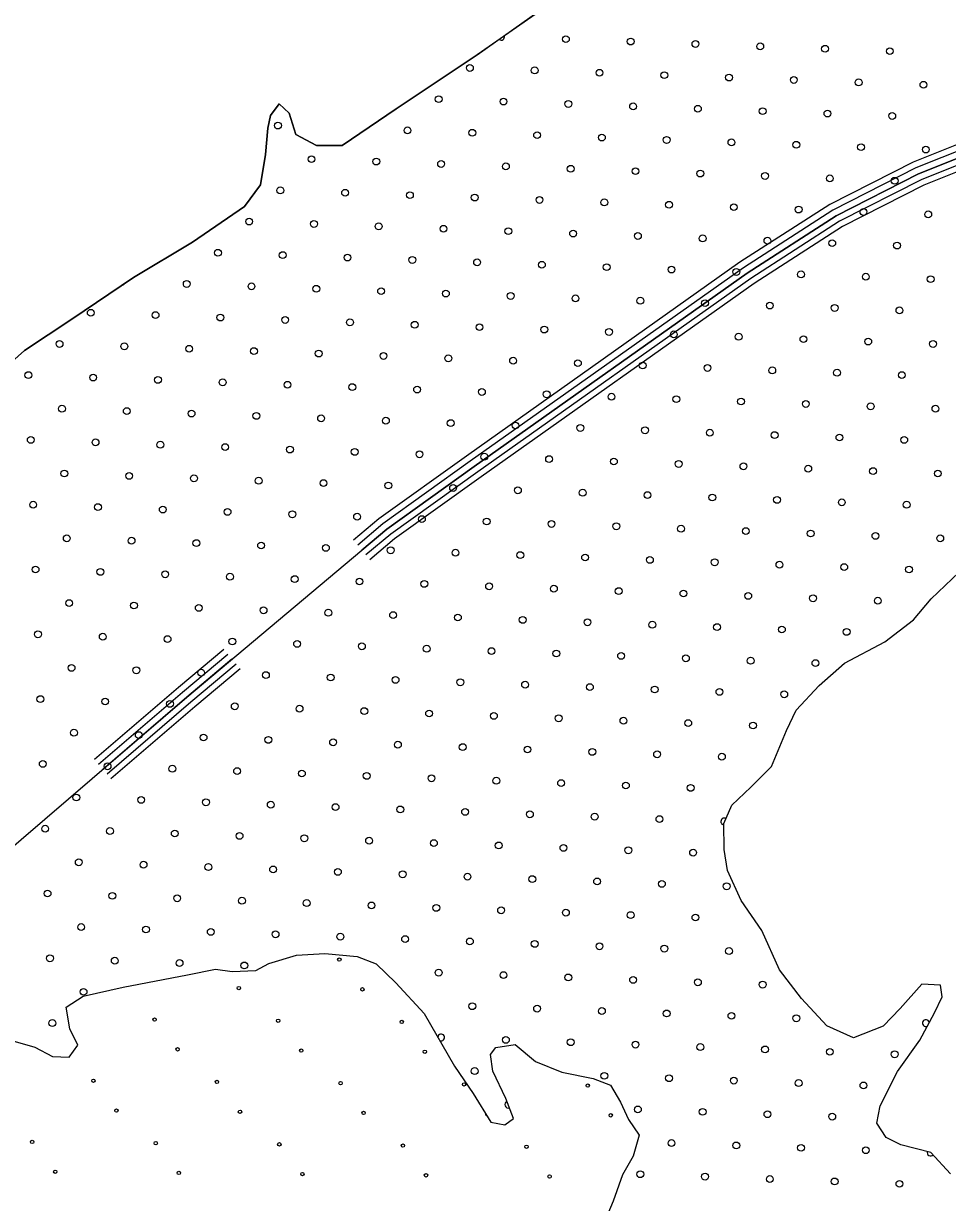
# Model space of a CAD drawing. Extents: x 1788175 to 1969470, y 584502 to 738744.
# Drawn here: x 1832073 to 1834948, y 725756 to 729424 of the extents above; entities that cross this region are included whole.
import ezdxf

# ---------------------------------------------------------------- set-up
doc = ezdxf.new("R2010")
doc.units = 0
for name, color, linetype in [('DESIGN - EROSION CONTROL - Devices', 7, 'Continuous'), ('DESIGN - SCRATCH - User 1', 7, 'Continuous'), ('DESIGN - TRAFFIC CONTROL PERMANENT - Pavement Marking Text', 7, 'Continuous'), ('DESIGN - TRANSPORTATION - Edge of Traveled Way', 7, 'Continuous'), ('SURVEY - DRAINAGE - Bridges', 7, 'Continuous'), ('SURVEY - DRAINAGE - Natural Features', 7, 'Continuous')]:
    doc.layers.add(name, color=color, linetype=linetype)

msp = doc.modelspace()

# ---------------------------------------------------------------- linework, layer by layer
at = {"layer": 'DESIGN - EROSION CONTROL - Devices'}
for centre in [(1833055.8, 726511.5), (1832743.1, 726422.7), (1833127.6, 726418.9), (1832480.9, 726324.8), (1832865.4, 726321.1), (1833250, 726317.4), (1832552.6, 726232.3), (1832937.2, 726228.5), (1833321.8, 726224.8), (1832290.5, 726134.4), (1832675, 726130.7), (1833059.6, 726127), (1833444.1, 726123.2), (1833828.7, 726119.5), (1832362.2, 726041.8), (1832746.8, 726038.1), (1833131.3, 726034.4), (1833900.4, 726026.9), (1832100, 725944), (1832484.6, 725940.3), (1832869.2, 725936.6), (1833253.7, 725932.8), (1833638.3, 725929.1), (1832171.8, 725851.4), (1832556.4, 725847.7), (1832940.9, 725844), (1833325.5, 725840.2), (1833710, 725836.5)]:
    msp.add_circle(centre, 5.28, dxfattribs=at)
msp.add_arc((1833515.9, 726030.6), 5.28, 160.4395, 262.7072, dxfattribs=at)
at = {"layer": 'DESIGN - SCRATCH - User 1'}
for points in [[(1834903.4, 730313.7), (1833485, 729327.2), (1833232.2, 729158.7), (1833064.4, 729045), (1832984.3, 729044.2), (1832920.8, 729079.2), (1832899.8, 729145.6), (1832868.2, 729174.1), (1832841.7, 729138.5), (1832833, 729098.5), (1832825.8, 729016.5), (1832810.3, 728922.6), (1832761.2, 728855.2), (1832599.3, 728743.5), (1832415.5, 728634), (1832223.4, 728504.7), (1832075.7, 728406.7), (1831996.6, 728335.8)], [(1834957.6, 725844.7), (1834896.6, 725911.7), (1834802.9, 725935.1), (1834757.2, 725957.8), (1834727.9, 726002.3), (1834738.8, 726056.2), (1834792.5, 726163.6), (1834862, 726260.7), (1834907.4, 726346.1), (1834932.2, 726395.8), (1834926.8, 726432), (1834868.8, 726434.8), (1834801.5, 726359.7), (1834748.6, 726304.4), (1834656, 726267.7), (1834572.5, 726305), (1834493.8, 726390.3), (1834425.2, 726479.4), (1834371, 726602.4), (1834306.5, 726695.5), (1834263.9, 726788.2), (1834252.9, 726854.5), (1834252.2, 726934.6), (1834277.1, 726992.3), (1834336, 727047.5), (1834401, 727112.7), (1834446.8, 727224.1), (1834477.8, 727287.8), (1834549.1, 727364.8), (1834628.2, 727433.8), (1834753.3, 727500), (1834842.5, 727568.8), (1834897.5, 727634.1), (1834984.9, 727716.9)], [(1832018.2, 726264.6), (1832107.9, 726239.2), (1832163.5, 726210.3), (1832215.4, 726207.6), (1832242, 726245.2), (1832216.8, 726295.7), (1832205.9, 726363.9), (1832258.4, 726397.2), (1832383, 726425.4), (1832583.7, 726464.5), (1832670, 726481.3), (1832721.9, 726474.5), (1832796, 726477.4), (1832836.4, 726498.8), (1832922.9, 726525.6), (1833011, 726530.3), (1833110.9, 726520.8), (1833170.6, 726497.9), (1833231.7, 726438.9), (1833320.3, 726343.5), (1833413.8, 726179.9), (1833472.5, 726094.9), (1833527.2, 726006), (1833571.1, 725997.3), (1833597.4, 726017), (1833574.3, 726079.4), (1833533.6, 726164.1), (1833526.4, 726216.3), (1833542.8, 726238.1), (1833603, 726247.2), (1833666.2, 726194.2), (1833747.7, 726160.9), (1833845.5, 726141.5), (1833899.2, 726120.7), (1833930.4, 726068.1), (1833955.6, 726013.7), (1833988.8, 725965.1), (1833969.8, 725899.3), (1833936.9, 725841.7)], [(1832018.2, 726264.6), (1832107.9, 726239.2), (1832163.5, 726210.3), (1832215.4, 726207.6), (1832242, 726245.2), (1832216.8, 726295.7), (1832205.9, 726363.9), (1832258.4, 726397.2), (1832383, 726425.4), (1832583.7, 726464.5), (1832670, 726481.3), (1832721.9, 726474.5), (1832796, 726477.4), (1832836.4, 726498.8), (1832922.9, 726525.6), (1833011, 726530.3), (1833110.9, 726520.8), (1833170.6, 726497.9), (1833231.7, 726438.9), (1833320.3, 726343.5), (1833413.8, 726179.9), (1833472.5, 726094.9), (1833527.2, 726006), (1833571.1, 725997.3), (1833597.4, 726017), (1833574.3, 726079.4), (1833533.6, 726164.1), (1833526.4, 726216.3), (1833542.8, 726238.1), (1833603, 726247.2), (1833666.2, 726194.2), (1833747.7, 726160.9), (1833845.5, 726141.5), (1833899.2, 726120.7), (1833930.4, 726068.1), (1833955.6, 726013.7), (1833988.8, 725965.1), (1833969.8, 725899.3), (1833936.9, 725841.7)], [(1833936.9, 725841.7), (1833907.6, 725760), (1833876.4, 725686.4), (1833821.6, 725639.1), (1833763.1, 725607.9), (1833734.5, 725570.3), (1833731.6, 725514.3), (1833788.8, 725459.4), (1833832.2, 725416.7), (1833867.3, 725362.1), (1833904.7, 725321.5), (1833962.6, 725308.6), (1834004.9, 725328), (1834015.9, 725389.9), (1834017, 725464), (1834069.7, 725503.3), (1834108, 725524.7), (1834154.4, 725544.1), (1834218.1, 725525.1), (1834355.7, 725366.9), (1834563.2, 725199.6)], [(1833936.9, 725841.7), (1833907.6, 725760), (1833876.4, 725686.4), (1833821.6, 725639.1), (1833763.1, 725607.9), (1833734.5, 725570.3), (1833731.6, 725514.3), (1833788.8, 725459.4), (1833832.2, 725416.7), (1833867.3, 725362.1), (1833904.7, 725321.5), (1833962.6, 725308.6), (1834004.9, 725328), (1834015.9, 725389.9), (1834017, 725464), (1834069.7, 725503.3), (1834108, 725524.7), (1834154.4, 725544.1), (1834218.1, 725525.1), (1834355.7, 725366.9), (1834563.2, 725199.6)]]:
    msp.add_lwpolyline(points, dxfattribs=at)
at = {"layer": 'DESIGN - TRAFFIC CONTROL PERMANENT - Pavement Marking Text'}
for centre in [(1833760.8, 729375.5), (1833962.4, 729368), (1834164, 729360.6), (1834365.6, 729353.1), (1834567.3, 729345.6), (1834768.9, 729338.2), (1833462.1, 729285.9), (1833663.7, 729278.4), (1833865.4, 729270.9), (1834067, 729263.5), (1834268.6, 729256), (1834470.2, 729248.5), (1834671.8, 729241.1), (1834873.4, 729233.6), (1833365.1, 729188.8), (1833566.7, 729181.3), (1833768.3, 729173.9), (1833969.9, 729166.4), (1834171.5, 729158.9), (1834373.1, 729151.5), (1834574.7, 729144), (1834776.3, 729136.5), (1832864.8, 729106.7), (1833268, 729091.7), (1833469.6, 729084.3), (1833671.2, 729076.8), (1833872.8, 729069.3), (1834074.4, 729061.9), (1834276, 729054.4), (1834477.7, 729046.9), (1834679.3, 729039.5), (1832969.3, 729002.1), (1834880.9, 729032), (1833170.9, 728994.7), (1833372.5, 728987.2), (1833574.1, 728979.7), (1833775.8, 728972.3), (1833977.4, 728964.8), (1834179, 728957.3), (1834380.6, 728949.9), (1834582.2, 728942.4), (1834783.8, 728934.9), (1832872.2, 728905.1), (1833073.8, 728897.6), (1833275.5, 728890.1), (1833477.1, 728882.7), (1833678.7, 728875.2), (1833880.3, 728867.7), (1834081.9, 728860.3), (1834283.5, 728852.8), (1834485.1, 728845.3), (1834686.7, 728837.9), (1834888.3, 728830.4), (1832775.2, 728808), (1832976.8, 728800.5), (1833178.4, 728793.1), (1833380, 728785.6), (1833581.6, 728778.1), (1833783.2, 728770.7), (1833984.8, 728763.2), (1834186.4, 728755.7), (1834388, 728748.3), (1834589.7, 728740.8), (1832678.1, 728710.9), (1834791.3, 728733.3), (1832879.7, 728703.5), (1833081.3, 728696), (1833282.9, 728688.5), (1833484.5, 728681.1), (1833686.1, 728673.6), (1833887.8, 728666.1), (1834089.4, 728658.7), (1834291, 728651.2), (1834492.6, 728643.7), (1834694.2, 728636.3), (1832581, 728613.8), (1832782.6, 728606.4), (1832984.2, 728598.9), (1834895.8, 728628.8), (1833185.9, 728591.4), (1833387.5, 728584), (1833589.1, 728576.5), (1833790.7, 728569), (1833992.3, 728561.6), (1832282.3, 728524.2), (1834193.9, 728554.1), (1834395.5, 728546.6), (1834597.1, 728539.2), (1834798.7, 728531.7), (1832484, 728516.8), (1832685.6, 728509.3), (1832887.2, 728501.8), (1833088.8, 728494.4), (1833290.4, 728486.9), (1833492, 728479.4), (1833693.6, 728472), (1833895.2, 728464.5), (1834096.8, 728457), (1834298.4, 728449.6), (1832185.3, 728427.2), (1832386.9, 728419.7), (1832588.5, 728412.2), (1834500.1, 728442.1), (1834701.7, 728434.6), (1834903.3, 728427.2), (1832790.1, 728404.8), (1832991.7, 728397.3), (1833193.3, 728389.8), (1833394.9, 728382.4), (1833596.5, 728374.9), (1833798.2, 728367.4), (1833999.8, 728360), (1834201.4, 728352.5), (1834403, 728345), (1834604.6, 728337.6), (1832088.2, 728330.1), (1832289.8, 728322.6), (1832491.4, 728315.2), (1832693, 728307.7), (1834806.2, 728330.1), (1832894.6, 728300.2), (1833096.2, 728292.8), (1833297.9, 728285.3), (1833499.5, 728277.8), (1833701.1, 728270.4), (1833902.7, 728262.9), (1834104.3, 728255.4), (1834305.9, 728248), (1834507.5, 728240.5), (1834709.1, 728233), (1832192.7, 728225.6), (1832394.3, 728218.1), (1832596, 728210.6), (1832797.6, 728203.2), (1832999.2, 728195.7), (1834910.7, 728225.6), (1833200.8, 728188.2), (1833402.4, 728180.8), (1833604, 728173.3), (1833805.6, 728165.8), (1834007.2, 728158.4), (1832095.7, 728128.5), (1832297.3, 728121), (1834208.8, 728150.9), (1834410.4, 728143.4), (1834612.1, 728136), (1834813.7, 728128.5), (1832498.9, 728113.6), (1832700.5, 728106.1), (1832902.1, 728098.6), (1833103.7, 728091.2), (1833305.3, 728083.7), (1833506.9, 728076.2), (1833708.5, 728068.8), (1833910.2, 728061.3), (1834111.8, 728053.8), (1834313.4, 728046.4), (1832200.2, 728024), (1832401.8, 728016.5), (1832603.4, 728009), (1834515, 728038.9), (1834716.6, 728031.4), (1834918.2, 728024), (1832805, 728001.6), (1833006.6, 727994.1), (1833208.3, 727986.6), (1833409.9, 727979.1), (1833611.5, 727971.7), (1833813.1, 727964.2), (1834014.7, 727956.7), (1834216.3, 727949.3), (1834417.9, 727941.8), (1834619.5, 727934.3), (1832103.1, 727926.9), (1832304.7, 727919.4), (1832506.4, 727911.9), (1832708, 727904.5), (1832909.6, 727897), (1834821.1, 727926.9), (1833111.2, 727889.5), (1833312.8, 727882.1), (1833514.4, 727874.6), (1833716, 727867.1), (1833917.6, 727859.7), (1834119.2, 727852.2), (1834320.8, 727844.7), (1834522.5, 727837.3), (1834724.1, 727829.8), (1832207.7, 727822.3), (1832409.3, 727814.9), (1832610.9, 727807.4), (1832812.5, 727799.9), (1833014.1, 727792.5), (1834925.7, 727822.3), (1833215.7, 727785), (1833417.3, 727777.5), (1833618.9, 727770.1), (1833820.6, 727762.6), (1834022.2, 727755.1), (1832110.6, 727725.3), (1832312.2, 727717.8), (1834223.8, 727747.7), (1834425.4, 727740.2), (1834627, 727732.7), (1834828.6, 727725.3), (1832513.8, 727710.3), (1832715.4, 727702.9), (1832917, 727695.4), (1833118.6, 727687.9), (1833320.3, 727680.5), (1833521.9, 727673), (1833723.5, 727665.5), (1833925.1, 727658.1), (1834126.7, 727650.6), (1834328.3, 727643.1), (1832215.1, 727620.7), (1832416.7, 727613.3), (1832618.4, 727605.8), (1834529.9, 727635.7), (1834731.5, 727628.2), (1832820, 727598.3), (1833021.6, 727590.9), (1833223.2, 727583.4), (1833424.8, 727575.9), (1833626.4, 727568.5), (1833828, 727561), (1834029.6, 727553.5), (1834231.2, 727546.1), (1834432.9, 727538.6), (1834634.5, 727531.1), (1832118.1, 727523.7), (1832319.7, 727516.2), (1832521.3, 727508.7), (1832722.9, 727501.3), (1832924.5, 727493.8), (1833126.1, 727486.3), (1833327.7, 727478.9), (1833529.3, 727471.4), (1833730.9, 727463.9), (1833932.6, 727456.5), (1834134.2, 727449), (1834335.8, 727441.5), (1834537.4, 727434.1), (1832222.6, 727419.1), (1832424.2, 727411.7), (1832625.8, 727404.2), (1832827.4, 727396.7), (1833029, 727389.3), (1833230.7, 727381.8), (1833432.3, 727374.3), (1833633.9, 727366.9), (1833835.5, 727359.4), (1834037.1, 727351.9), (1832125.5, 727322), (1832327.1, 727314.6), (1834238.7, 727344.5), (1834440.3, 727337), (1832528.8, 727307.1), (1832730.4, 727299.6), (1832932, 727292.2), (1833133.6, 727284.7), (1833335.2, 727277.2), (1833536.8, 727269.8), (1833738.4, 727262.3), (1833940, 727254.8), (1834141.6, 727247.4), (1834343.2, 727239.9), (1832230.1, 727217.5), (1832431.7, 727210), (1832633.3, 727202.6), (1832834.9, 727195.1), (1833036.5, 727187.6), (1833238.1, 727180.2), (1833439.7, 727172.7), (1833641.3, 727165.2), (1833843, 727157.8), (1834044.6, 727150.3), (1834246.2, 727142.8), (1832133, 727120.4), (1832334.6, 727113), (1832536.2, 727105.5), (1832737.8, 727098), (1832939.4, 727090.6), (1833141.1, 727083.1), (1833342.7, 727075.6), (1833544.3, 727068.2), (1833745.9, 727060.7), (1833947.5, 727053.2), (1834149.1, 727045.8), (1832237.5, 727015.9), (1832439.1, 727008.4), (1832640.8, 727001), (1832842.4, 726993.5), (1833044, 726986), (1833245.6, 726978.6), (1833447.2, 726971.1), (1833648.8, 726963.6), (1833850.4, 726956.2), (1834052, 726948.7), (1832140.5, 726918.8), (1832342.1, 726911.4), (1832543.7, 726903.9), (1832745.3, 726896.4), (1832946.9, 726889), (1833148.5, 726881.5), (1833350.1, 726874), (1833551.7, 726866.6), (1833753.3, 726859.1), (1833955, 726851.6), (1834156.6, 726844.2), (1832245, 726814.3), (1832446.6, 726806.8), (1832648.2, 726799.4), (1832849.8, 726791.9), (1833051.4, 726784.4), (1833253.1, 726777), (1833454.7, 726769.5), (1833656.3, 726762), (1833857.9, 726754.6), (1834059.5, 726747.1), (1834261.1, 726739.6), (1832147.9, 726717.2), (1832349.5, 726709.8), (1832551.2, 726702.3), (1832752.8, 726694.8), (1832954.4, 726687.4), (1833156, 726679.9), (1833357.6, 726672.4), (1833559.2, 726664.9), (1833760.8, 726657.5), (1833962.4, 726650), (1834164, 726642.5), (1832252.5, 726612.7), (1832454.1, 726605.2), (1832655.7, 726597.7), (1832857.3, 726590.3), (1833058.9, 726582.8), (1833260.5, 726575.3), (1833462.1, 726567.9), (1833663.7, 726560.4), (1833865.4, 726552.9), (1834067, 726545.5), (1832155.4, 726515.6), (1832357, 726508.1), (1834268.6, 726538), (1832558.6, 726500.7), (1832760.2, 726493.2), (1833365.1, 726470.8), (1833566.7, 726463.3), (1833768.3, 726455.9), (1833969.9, 726448.4), (1834171.5, 726440.9), (1834373.1, 726433.5), (1832259.9, 726411.1), (1833469.6, 726366.3), (1833671.2, 726358.8), (1833872.8, 726351.3), (1834074.4, 726343.9), (1834276, 726336.4), (1834477.7, 726328.9), (1832162.9, 726314), (1833574.1, 726261.7), (1833775.8, 726254.3), (1833977.4, 726246.8), (1834179, 726239.3), (1834380.6, 726231.9), (1834582.2, 726224.4), (1834783.8, 726216.9), (1833477.1, 726164.7), (1833880.3, 726149.7), (1834081.9, 726142.3), (1834283.5, 726134.8), (1834485.1, 726127.3), (1834686.7, 726119.9), (1833984.8, 726045.2), (1834186.4, 726037.7), (1834388, 726030.3), (1834589.7, 726022.8), (1834089.4, 725940.6), (1834291, 725933.2), (1834492.6, 725925.7), (1834694.2, 725918.2), (1833992.3, 725843.6), (1834193.9, 725836.1), (1834395.5, 725828.6), (1834597.1, 725821.2), (1834798.7, 725813.7)]:
    msp.add_circle(centre, 10.6, dxfattribs=at)
for centre, start, end in [((1833559.2, 729383), 233.5651, 16.0731), ((1832379.4, 728621.3), 279.4991, 328.399), ((1834253.6, 726941.2), 59.7354, 262.1452), ((1834880.9, 726314), 9.6919, 294.3791), ((1833372.5, 726269.2), 246.3305, 173.1712), ((1833581.6, 726060.1), 111.0606, 289.4586), ((1834895.8, 725910.8), 160.2045, 318.7693)]:
    msp.add_arc(centre, 10.6, start, end, dxfattribs=at)
at = {"layer": 'DESIGN - TRANSPORTATION - Edge of Traveled Way'}
for points in [[(1831996.6, 728335.8), (1832075.7, 728406.7), (1832223.4, 728504.7), (1832415.5, 728634), (1832599.3, 728743.5), (1832761.2, 728855.2), (1832810.3, 728922.6), (1832825.8, 729016.5), (1832833, 729098.5), (1832841.7, 729138.5), (1832868.2, 729174.1), (1832899.8, 729145.6), (1832920.8, 729079.2), (1832984.3, 729044.2), (1833064.4, 729045), (1833232.2, 729158.7), (1833485, 729327.2), (1834407.9, 729982.6)], [(1834957.6, 725844.7), (1834896.6, 725911.7), (1834802.9, 725935.1), (1834757.2, 725957.8), (1834727.9, 726002.3), (1834738.8, 726056.2), (1834792.5, 726163.6), (1834862, 726260.7), (1834907.4, 726346.1), (1834932.2, 726395.8), (1834926.8, 726432), (1834868.8, 726434.8), (1834801.5, 726359.7), (1834748.6, 726304.4), (1834656, 726267.7), (1834572.5, 726305), (1834493.8, 726390.3), (1834425.2, 726479.4), (1834371, 726602.4), (1834306.5, 726695.5), (1834263.9, 726788.2), (1834252.9, 726854.5), (1834252.2, 726934.6), (1834277.1, 726992.3), (1834336, 727047.5), (1834401, 727112.7), (1834446.8, 727224.1), (1834477.8, 727287.8), (1834549.1, 727364.8), (1834628.2, 727433.8), (1834753.3, 727500), (1834842.5, 727568.8), (1834897.5, 727634.1), (1834984.9, 727716.9)], [(1832018.2, 726264.6), (1832107.9, 726239.2), (1832163.5, 726210.3), (1832215.4, 726207.6), (1832242, 726245.2), (1832216.8, 726295.7), (1832205.9, 726363.9), (1832258.4, 726397.2), (1832383, 726425.4), (1832583.7, 726464.5), (1832670, 726481.3), (1832721.9, 726474.5), (1832796, 726477.4), (1832836.4, 726498.8), (1832922.9, 726525.6), (1833011, 726530.3), (1833110.9, 726520.8), (1833170.6, 726497.9), (1833231.7, 726438.9), (1833320.3, 726343.5), (1833413.8, 726179.9), (1833472.5, 726094.9), (1833527.2, 726006), (1833571.1, 725997.3), (1833597.4, 726017), (1833574.3, 726079.4), (1833533.6, 726164.1), (1833526.4, 726216.3), (1833542.8, 726238.1), (1833603, 726247.2), (1833666.2, 726194.2), (1833747.7, 726160.9), (1833845.5, 726141.5), (1833899.2, 726120.7), (1833930.4, 726068.1), (1833955.6, 726013.7), (1833988.8, 725965.1), (1833969.8, 725899.3), (1833936.9, 725841.7)], [(1833936.9, 725841.7), (1833907.6, 725760), (1833876.4, 725686.4), (1833821.6, 725639.1), (1833763.1, 725607.9), (1833734.5, 725570.3), (1833731.6, 725514.3), (1833788.8, 725459.4), (1833832.2, 725416.7), (1833867.3, 725362.1), (1833904.7, 725321.5), (1833962.6, 725308.6), (1834004.9, 725328), (1834015.9, 725389.9), (1834017, 725464), (1834069.7, 725503.3), (1834108, 725524.7), (1834154.4, 725544.1), (1834218.1, 725525.1), (1834355.7, 725366.9), (1834563.2, 725199.6)]]:
    msp.add_lwpolyline(points, dxfattribs=at)
at = {"layer": 'SURVEY - DRAINAGE - Bridges'}
for points in [[(1832018.2, 726264.6), (1832107.9, 726239.2), (1832163.5, 726210.3), (1832215.4, 726207.6), (1832242, 726245.2), (1832216.8, 726295.7), (1832205.9, 726363.9), (1832258.4, 726397.2), (1832383, 726425.4), (1832583.7, 726464.5), (1832670, 726481.3), (1832721.9, 726474.5), (1832796, 726477.4), (1832836.4, 726498.8), (1832922.9, 726525.6), (1833011, 726530.3), (1833110.9, 726520.8), (1833170.6, 726497.9), (1833231.7, 726438.9), (1833320.3, 726343.5), (1833413.8, 726179.9), (1833472.5, 726094.9), (1833527.2, 726006), (1833571.1, 725997.3), (1833597.4, 726017), (1833574.3, 726079.4), (1833533.6, 726164.1), (1833526.4, 726216.3), (1833542.8, 726238.1), (1833603, 726247.2), (1833666.2, 726194.2), (1833747.7, 726160.9), (1833845.5, 726141.5), (1833899.2, 726120.7), (1833930.4, 726068.1), (1833955.6, 726013.7), (1833988.8, 725965.1), (1833969.8, 725899.3), (1833936.9, 725841.7)], [(1833936.9, 725841.7), (1833907.6, 725760), (1833876.4, 725686.4), (1833821.6, 725639.1), (1833763.1, 725607.9), (1833734.5, 725570.3), (1833731.6, 725514.3), (1833788.8, 725459.4), (1833832.2, 725416.7), (1833867.3, 725362.1), (1833904.7, 725321.5), (1833962.6, 725308.6), (1834004.9, 725328), (1834015.9, 725389.9), (1834017, 725464), (1834069.7, 725503.3), (1834108, 725524.7), (1834154.4, 725544.1), (1834218.1, 725525.1), (1834355.7, 725366.9), (1834563.2, 725199.6)]]:
    msp.add_lwpolyline(points, dxfattribs=at)
at = {"layer": 'SURVEY - DRAINAGE - Natural Features'}
for points in [[(1830739.3, 725746.7), (1832581.2, 727327.8), (1833203.8, 727851.3), (1833475, 728045.6), (1834325, 728647.9), (1834602, 728826.1), (1834858.2, 728956.5), (1835099.8, 729053.1), (1835365.5, 729147.3), (1835735.3, 729250), (1836038.5, 729309.6), (1836634.8, 729433), (1837219.7, 729596.6), (1837477.2, 729676.9), (1837714.6, 729757.6), (1837879.7, 729821.2), (1838212.7, 730002.6), (1838773.7, 730294.7), (1839086.2, 730442.3), (1839327.8, 730536.9), (1839474.9, 730600.8), (1839581.8, 730617.2)], [(1836389.8, 729423.2), (1836030.6, 729348.8), (1835726.1, 729288.9), (1835353.4, 729185.5), (1835085.7, 729090.5), (1834841.6, 728993), (1834582, 728860.8), (1834302.6, 728681.1), (1833451.8, 728078.2), (1833179.2, 727882.9), (1833100.1, 727816.4)], [(1836393.8, 729403.6), (1836034.5, 729329.2), (1835730.7, 729269.5), (1835359.5, 729166.4), (1835092.8, 729071.8), (1834849.9, 728974.7), (1834592, 728843.5), (1834313.8, 728664.5), (1833463.4, 728061.9), (1833191.5, 727867.1), (1833113, 727801.1)], [(1836397.9, 729384), (1836038.5, 729309.6), (1835735.3, 729250), (1835365.5, 729147.3), (1835099.8, 729053.1), (1834858.2, 728956.5), (1834602, 728826.1), (1834325, 728647.9), (1833475, 728045.6), (1833203.8, 727851.3), (1833125.8, 727785.8)], [(1836401.9, 729364.4), (1836042.4, 729290), (1835739.9, 729230.5), (1835371.5, 729128.2), (1835106.9, 729034.4), (1834866.4, 728938.3), (1834611.9, 728808.7), (1834336.2, 728631.3), (1833486.6, 728029.3), (1833216.1, 727835.5), (1833138.7, 727770.5)], [(1836405.8, 729345.8), (1836046.2, 729271.4), (1835744.3, 729212), (1835377.2, 729110.1), (1835113.6, 729016.6), (1834874.3, 728920.9), (1834621.4, 728792.2), (1834346.8, 728615.6), (1833497.6, 728013.8), (1833227.7, 727820.5), (1833150.9, 727755.9)], [(1832696, 727476.6), (1832555.3, 727358.2), (1832293.8, 727133.8)], [(1832708.9, 727461.2), (1832568.2, 727343), (1832306.9, 727118.6)], [(1832721.7, 727445.9), (1832581.2, 727327.8), (1832319.9, 727103.4)], [(1832734.6, 727430.6), (1832594.1, 727312.5), (1832332.9, 727088.3)], [(1832746.8, 727416.1), (1832606.4, 727298), (1832345.3, 727073.9)]]:
    msp.add_lwpolyline(points, dxfattribs=at)

doc.saveas('drawing.dxf')
